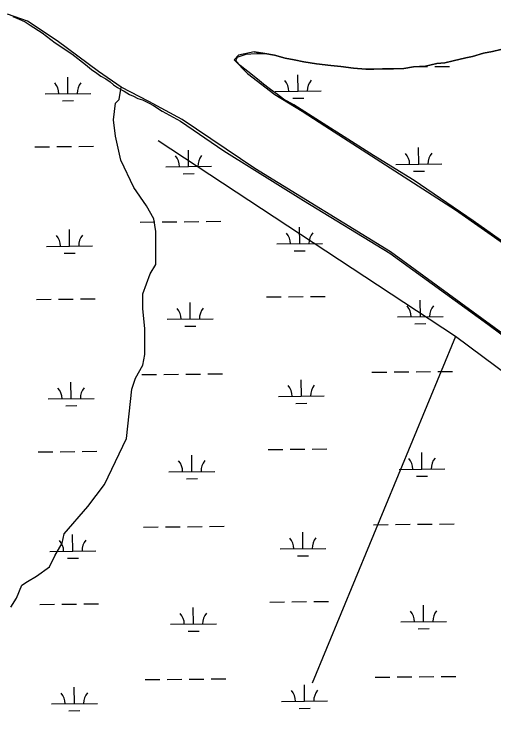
# Model space of a CAD drawing. Extents: x 3734862 to 3772949, y 391520 to 417239.
# Drawn here: x 3760730 to 3761776, y 404030 to 405572 of the extents above; entities that cross this region are included whole.
import ezdxf

# ---------------------------------------------------------------- set-up
doc = ezdxf.new("R2010")
doc.units = 0
for name, color, linetype in [('V-RIVR-EDGE', 7, 'Continuous'), ('V-TOPO-SHOR', 7, 'Continuous'), ('V-WETL-SWMP', 7, 'Continuous')]:
    doc.layers.add(name, color=color, linetype=linetype)

msp = doc.modelspace()

# ---------------------------------------------------------------- linework, layer by layer
at = {"layer": 'V-RIVR-EDGE'}
msp.add_spline([(3755702.1, 404495.3), (3755757.2, 404470.8), (3755793.3, 404451.2), (3755852.5, 404424.4), (3755881.4, 404415.7), (3755906.2, 404404.4), (3755920.2, 404395.8), (3755948.7, 404379.4), (3755958.2, 404378.9), (3755969, 404378), (3755990.7, 404368.5), (3756022.8, 404350.3), (3756054.8, 404336.6), (3756079.7, 404323), (3756103.6, 404309.4), (3756144.2, 404288), (3756167.7, 404269), (3756188.9, 404253.6), (3756231.4, 404233.1), (3756271.6, 404217.2), (3756299.1, 404203.1), (3756403, 404163.5), (3756460.4, 404140.3), (3756508.7, 404114.9), (3756530.8, 404104), (3756588.2, 404078), (3756639.2, 404052.1), (3756694.3, 404019.5), (3756726.8, 403998.1), (3756735.8, 403989.1), (3756740.3, 403979.6), (3756740.3, 403973.2), (3756740.7, 403967.8), (3756747.5, 403960.5), (3756759.7, 403953.7), (3756786.3, 403941.5), (3756814.3, 403929.2), (3756864.5, 403904.6), (3756889.3, 403896), (3756899.7, 403897.3), (3756908.3, 403901.8), (3756919.2, 403901.3), (3756933.2, 403894.1), (3756945.8, 403892.7), (3756956.2, 403893.1), (3756962.1, 403897.2), (3756970.7, 403896.7), (3756978.4, 403894.4), (3756992.4, 403894.8), (3757002.8, 403897.5), (3757019.1, 403901.5), (3757027.7, 403901.5), (3757034, 403901.1), (3757036.3, 403896.5), (3757036.7, 403891.1), (3757038.5, 403883.4), (3757046.6, 403874.3), (3757060.6, 403866.2), (3757076.4, 403853.9), (3757104.4, 403831.2), (3757122.4, 403816.7), (3757145.5, 403804.5), (3757165.3, 403796.7), (3757181.6, 403787.2), (3757194.2, 403777.7), (3757213.6, 403765.4), (3757229.9, 403756.3), (3757251.6, 403745.9), (3757266.5, 403741.3), (3757283.2, 403734.5), (3757308.9, 403720.9), (3757360.4, 403694.1), (3757393.8, 403670.9), (3757430, 403657.3), (3757461.6, 403645.4), (3757505.4, 403628.1), (3757548.3, 403610.4), (3757591.7, 403587.2), (3757649.5, 403552.3), (3757711.8, 403512.8), (3757753.8, 403493.2), (3757766.9, 403487.8), (3757773.2, 403487.8), (3757785.9, 403494.1), (3757794.5, 403494), (3757803.5, 403489.5), (3757807.1, 403480.9), (3757810.6, 403456), (3757814.2, 403447.9), (3757826.4, 403437), (3757854.4, 403422.9), (3757930.3, 403373.9), (3757975.8, 403342.6), (3758005.2, 403323.5), (3758062.1, 403286.7), (3758092.3, 403263.6), (3758175.8, 403209.6), (3758234.5, 403169.2), (3758283.7, 403133.8), (3758328.8, 403103.4), (3758399.2, 403041.7), (3758421.8, 403023.1), (3758438.1, 403017.7), (3758463.8, 403017.6), (3758491.4, 403026.1), (3758504.5, 403022), (3758513.6, 403014.3), (3758514, 403006.2), (3758499.9, 402997.2), (3758498.1, 402989.9), (3758502.2, 402978.2), (3758510.7, 402969.6), (3758522, 402962.8), (3758545, 402948.7), (3758582.1, 402926.9), (3758650.2, 402878.8), (3758697.6, 402840.7), (3758721.5, 402820.3), (3758740.9, 402809.4), (3758782, 402784.9), (3758831.2, 402755.4), (3758902.1, 402711.8), (3758960.4, 402675.5), (3759018.6, 402634.6), (3759069.6, 402599.7), (3759134.6, 402553.4), (3759185.6, 402508.1), (3759223.5, 402478.1), (3759262.3, 402448.2), (3759321.4, 402402.4), (3759371.5, 402366.1), (3759431.5, 402323.4), (3759463.6, 402300.3), (3759488.9, 402281.7), (3759576.9, 402222.7), (3759627, 402186.8), (3759672.1, 402153.7), (3759778.2, 402087.4), (3759832.8, 402050.7), (3759873, 402019.4), (3759909.5, 401989.4), (3760050.8, 401883.7), (3760100, 401850.2), (3760145.6, 401819.3), (3760185.8, 401788), (3760211.9, 401766.7), (3760254.8, 401734.5), (3760285.5, 401709.1), (3760303.1, 401700.5), (3760325.3, 401691.4), (3760352.8, 401671.4), (3760391.1, 401641), (3760430.4, 401612), (3760461.6, 401590.2), (3760536.9, 401543), (3760583, 401510.8), (3760602.8, 401495.8), (3760629, 401477.2), (3760672.4, 401449.5), (3760711.2, 401426.8), (3760818.6, 401347.8), (3760872.3, 401310.6), (3760925.6, 401271.6), (3760948.6, 401251.7), (3761039.8, 401181.8), (3761107, 401135.5), (3761151.7, 401104.7), (3761172.9, 401093.3), (3761186, 401090.6), (3761199.2, 401092.8), (3761219.5, 401099.1), (3761228.1, 401099.5), (3761233.5, 401095.4), (3761236.7, 401087.7), (3761236.6, 401077.8), (3761228.5, 401063.8), (3761223, 401057.5), (3761223, 401049.3), (3761228.9, 401039.4), (3761242.4, 401026.7), (3761254.1, 401021.7), (3761266.8, 401018.5), (3761292.5, 401001.7), (3761317.3, 400980.4), (3761342.1, 400955.4), (3761463.1, 400853.4), (3761510, 400812.1), (3761550.2, 400777.7), (3761585.3, 400746.8), (3761681.5, 400674.3), (3761756.4, 400618.9), (3761817.8, 400572.2), (3761878.3, 400530.4), (3761996.5, 400436.5), (3762057.4, 400389.8), (3762104.8, 400352.6), (3762156.3, 400313.2), (3762204.5, 400277.3), (3762245.2, 400247.8), (3762291.6, 400210.2), (3762325.9, 400182.1), (3762356.2, 400159.8), (3762404, 400123.6), (3762432.9, 400101.3), (3762455.5, 400091.3), (3762473.5, 400075.9), (3762512.3, 400044.2), (3762551.6, 400012.4), (3762593.6, 399983.8), (3762620.2, 399963.4), (3762661.7, 399937.1), (3762686.6, 399919.8), (3762793.1, 399841.3), (3762834.6, 399812.8), (3762873.4, 399790.1), (3762923.1, 399758.3), (3762957, 399737.4), (3762984, 399721.5), (3763024.2, 399693.4), (3763075.2, 399657.5), (3763115.9, 399633.9), (3763172.8, 399601.2), (3763228.7, 399568.5), (3763285.2, 399533.6), (3763344.3, 399494.1), (3763398.5, 399455.1), (3763444.1, 399421), (3763484.7, 399391.1), (3763603.4, 399303.1), (3763654.8, 399261.8), (3763661.1, 399259.5), (3763667, 399254.5), (3763672, 399245), (3763696.3, 399224.2), (3763722.9, 399200.1), (3763745.5, 399180.2), (3763818.1, 399117.2), (3763841.6, 399099.5), (3763852.4, 399092.2), (3763858.8, 399084.1), (3763875, 399067.3), (3763898, 399046), (3763924.6, 399023.8), (3763949, 399007.9), (3763970.2, 398987.5), (3764004, 398952.6), (3764028.4, 398926.7), (3764056.8, 398899.5), (3764092.9, 398862.4), (3764130.8, 398826.1), (3764147, 398811.6), (3764152.9, 398799.8), (3764162.3, 398783.5), (3764173.6, 398768.6), (3764186.7, 398757.2), (3764206.1, 398746.3), (3764226.9, 398742.2), (3764246.3, 398733.6), (3764269.3, 398717.7), (3764284.2, 398703.2), (3764301.8, 398691.8), (3764323, 398678.2), (3764345.1, 398661), (3764412.4, 398596.6), (3764457, 398559.9), (3764502.6, 398522.7), (3764538.3, 398497.7), (3764566.3, 398486.4), (3764583.9, 398484.5), (3764604.2, 398486.3), (3764616.5, 398486.2), (3764626.4, 398481.7), (3764630.9, 398474.4), (3764636.3, 398461.3), (3764634.9, 398450), (3764631.7, 398441.4), (3764633.1, 398434.7), (3764636.2, 398430.1), (3764643.9, 398425.6), (3764661.1, 398421.5), (3764685.4, 398409.2), (3764715.2, 398382), (3764745.4, 398356.1), (3764793.3, 398328), (3764844.3, 398292.6), (3764885.8, 398258.1), (3764918.8, 398234.5), (3764992.8, 398187.8), (3765058.3, 398144.2), (3765088.1, 398128.3), (3765140.9, 398100.2), (3765168.9, 398079.7), (3765193.7, 398061.6), (3765246.1, 398042), (3765282.2, 398018.4), (3765309.7, 397989.4), (3765340, 397955.4), (3765361.1, 397933.7), (3765382.3, 397911.9), (3765434.7, 397867.9), (3765477.6, 397838.4), (3765508.7, 397823.9), (3765545.3, 397801.2), (3765575.5, 397778), (3765617.5, 397749.9), (3765653.6, 397726.3), (3765681.6, 397710), (3765727.2, 397684.5), (3765762, 397660), (3765771.9, 397659.5), (3765788.2, 397660), (3765793.6, 397658.1), (3765793.6, 397653.6), (3765785.5, 397648.7), (3765785.5, 397645.5), (3765790.9, 397632.8), (3765800.3, 397623.8), (3765814.8, 397612.9), (3765831.9, 397605.6), (3765847.3, 397603.3), (3765858.1, 397598.7), (3765865.8, 397593.3), (3765888.8, 397577), (3765908.7, 397561.5), (3765918.2, 397548.4), (3765919.5, 397542.1), (3765921.3, 397536.2), (3765926.7, 397533.5), (3765933, 397534.4), (3765940.7, 397533.4), (3765944.8, 397530.3), (3765957, 397519.4), (3765987.7, 397499.9), (3766024.7, 397468.1), (3766059.4, 397438.2), (3766085.1, 397413.3), (3766102.7, 397400.1), (3766131.6, 397377.4), (3766172.7, 397350.2), (3766210.6, 397318.9), (3766264.3, 397285.3), (3766306.8, 397260.8), (3766362.7, 397220.8), (3766381.1, 397208.5)], degree=3, dxfattribs=at)
at = {"layer": 'V-TOPO-SHOR'}
for p, q in [((3760758.9, 405556.1), (3760715.2, 405571.7)), ((3760823.5, 405513.3), (3760758.9, 405556.1)), ((3760914.1, 405446.7), (3760823.5, 405513.3)), ((3761253.7, 405489.4), (3761219.3, 405482.1)), ((3761277, 405485.7), (3761253.7, 405489.4)), ((3761753.6, 405486.6), (3761729.5, 405479.5)), ((3761773.3, 405490.1), (3761753.6, 405486.6)), ((3761791.2, 405494.5), (3761773.3, 405490.1)), ((3761219.3, 405482.1), (3761209.9, 405471.7)), ((3761209.9, 405471.7), (3761239.1, 405442.5)), ((3761297.5, 405482.1), (3761277, 405485.7)), ((3761320.7, 405475.7), (3761297.5, 405482.1)), ((3761340.4, 405472.1), (3761320.7, 405475.7)), ((3761361.8, 405467.5), (3761340.4, 405472.1)), ((3761715.1, 405476), (3761687.4, 405469.9)), ((3761729.5, 405479.5), (3761715.1, 405476)), ((3761389.6, 405463), (3761361.8, 405467.5)), ((3761420.8, 405459.3), (3761389.6, 405463)), ((3761442.3, 405457.4), (3761420.8, 405459.3)), ((3761470, 405453.7), (3761442.3, 405457.4)), ((3761600.6, 405456.8), (3761580, 405453.3)), ((3761627.4, 405458.5), (3761600.6, 405456.8)), ((3761651.6, 405463.7), (3761627.4, 405458.5)), ((3761669.5, 405465.5), (3761651.6, 405463.7)), ((3761687.4, 405469.9), (3761669.5, 405465.5)), ((3760963.1, 405412.3), (3760914.1, 405446.7)), ((3761239.1, 405442.5), (3761298.5, 405396.7)), ((3761496.8, 405451.8), (3761470, 405453.7)), ((3761514.7, 405451.7), (3761496.8, 405451.8)), ((3761533.5, 405452.6), (3761514.7, 405451.7)), ((3761557.6, 405452.5), (3761533.5, 405452.6)), ((3761580, 405453.3), (3761557.6, 405452.5)), ((3761023.5, 405381.1), (3760963.1, 405412.3)), ((3761298.5, 405396.7), (3761357.9, 405360.2)), ((3761096.4, 405341.5), (3761023.5, 405381.1)), ((3761357.9, 405360.2), (3761407.9, 405327.9)), ((3761254.7, 405235.2), (3761096.4, 405341.5)), ((3761407.9, 405327.9), (3761692.2, 405144.6)), ((3761550.6, 405052.9), (3761254.7, 405235.2)), ((3761692.2, 405144.6), (3761812, 405061.3)), ((3761803.7, 404868.6), (3761550.6, 405052.9)), ((3761692.6, 404868.3), (3761379.7, 404112.7))]:
    msp.add_line(p, q, dxfattribs=at)
for points in [[(3761253.7, 405489.4), (3761277, 405485.7), (3761297.5, 405482.1), (3761320.7, 405475.7), (3761340.4, 405472.1), (3761361.8, 405467.5), (3761389.6, 405463), (3761420.8, 405459.3), (3761442.3, 405457.4), (3761470, 405453.7), (3761496.8, 405451.8), (3761514.7, 405451.7), (3761533.5, 405452.6), (3761557.6, 405452.5), (3761580, 405453.3), (3761600.6, 405456.8), (3761627.4, 405458.5), (3761651.6, 405463.7), (3761669.5, 405465.5), (3761687.4, 405469.9), (3761715.1, 405476), (3761729.5, 405479.5), (3761753.6, 405486.6), (3761773.3, 405490.1), (3761791.2, 405494.5)], [(3760723, 404278.1), (3760735, 404298), (3760747, 404326), (3760759, 404334), (3760778.9, 404346), (3760806.9, 404366), (3760818.9, 404390), (3760834.9, 404418), (3760838.9, 404437.9), (3760890.9, 404497.9), (3760926.8, 404545.9), (3760974.8, 404645.8), (3760986.8, 404753.7), (3760994.8, 404777.7), (3761010.8, 404805.7), (3761014.8, 404829.6), (3761014.8, 404849.6), (3761014.8, 404885.6), (3761010.8, 404929.6), (3761010.8, 404961.6), (3761026.8, 405005.5), (3761038.8, 405025.5), (3761038.8, 405097.5), (3761034.8, 405125.4), (3761018.8, 405153.4), (3760990.8, 405193.4), (3760962.8, 405253.3), (3760950.8, 405305.3), (3760946.8, 405341.3), (3760950.8, 405377.2), (3760958.8, 405385.2), (3760963.1, 405412.3)], [(3762074.4, 403039.3), (3762577.8, 404219.6), (3761990.2, 404646.9), (3761692.6, 404868.3), (3761043.9, 405295.6)]]:
    msp.add_lwpolyline(points, dxfattribs=at)
at = {"layer": 'V-WETL-SWMP'}
for p, q in [((3761605, 405457.1), (3761631.3, 405457.3)), ((3761647.3, 405457.5), (3761679.3, 405457.8)), ((3760847.4, 405398.3), (3760847, 405434.3)), ((3761349.3, 405403.6), (3761348.9, 405439.6)), ((3760797.4, 405397.8), (3760897.4, 405398.8)), ((3761299.3, 405403.1), (3761399.3, 405404.1)), ((3760835.6, 405382.8), (3760859.6, 405383)), ((3761337.4, 405388.1), (3761361.4, 405388.3)), ((3760775.2, 405282.1), (3760807.2, 405282.5)), ((3760823.2, 405282.6), (3760855.2, 405283)), ((3760871.2, 405283.1), (3760903.2, 405283.5)), ((3761110.5, 405239.2), (3761110.2, 405275.2)), ((3761612.4, 405244.5), (3761612, 405280.5)), ((3761060.5, 405238.7), (3761160.5, 405239.8)), ((3761562.4, 405244), (3761662.4, 405245.1)), ((3761600.6, 405229), (3761624.6, 405229.2)), ((3761098.7, 405223.7), (3761122.7, 405223.9)), ((3761005, 405118), (3761037, 405118.4)), ((3761053, 405118.5), (3761085, 405118.9)), ((3761101, 405119), (3761133, 405119.4)), ((3761149, 405119.6), (3761181, 405119.9)), ((3760850.9, 405065.7), (3760850.5, 405101.7)), ((3761352.8, 405071), (3761352.4, 405107)), ((3761302.8, 405070.4), (3761402.8, 405071.5)), ((3760800.9, 405065.1), (3760900.9, 405066.2)), ((3761341, 405055.4), (3761365, 405055.7)), ((3760839.1, 405050.1), (3760863.1, 405050.4)), ((3760778.7, 404949.5), (3760810.7, 404949.8)), ((3760826.7, 404950), (3760858.7, 404950.3)), ((3760874.7, 404950.5), (3760906.7, 404950.8)), ((3761280.6, 404954.8), (3761312.6, 404955.1)), ((3761328.6, 404955.3), (3761360.6, 404955.6)), ((3761376.6, 404955.8), (3761408.6, 404956.1)), ((3761615.9, 404911.9), (3761615.5, 404947.9)), ((3761114, 404906.6), (3761113.7, 404942.6)), ((3761064, 404906), (3761164, 404907.1)), ((3761565.9, 404911.3), (3761665.9, 404912.4)), ((3761102.2, 404891), (3761126.2, 404891.3)), ((3761604.1, 404896.3), (3761628.1, 404896.6)), ((3761008.5, 404785.4), (3761040.5, 404785.7)), ((3761056.5, 404785.9), (3761088.5, 404786.2)), ((3761104.5, 404786.4), (3761136.5, 404786.7)), ((3761152.5, 404786.9), (3761184.5, 404787.2)), ((3761510.4, 404790.7), (3761542.4, 404791)), ((3761558.4, 404791.2), (3761590.4, 404791.5)), ((3761606.4, 404791.7), (3761638.3, 404792)), ((3761654.3, 404792.2), (3761686.3, 404792.5)), ((3760854.4, 404733), (3760854, 404769)), ((3761356.3, 404738.3), (3761355.9, 404774.3)), ((3760804.4, 404732.5), (3760904.4, 404733.5)), ((3761306.3, 404737.8), (3761406.3, 404738.8)), ((3760842.6, 404717.4), (3760866.6, 404717.7)), ((3761344.5, 404722.7), (3761368.5, 404723)), ((3761380.1, 404623.1), (3761412.1, 404623.5)), ((3760782.2, 404616.8), (3760814.2, 404617.1)), ((3760830.2, 404617.3), (3760862.2, 404617.6)), ((3760878.2, 404617.8), (3760910.2, 404618.2)), ((3761117.6, 404573.9), (3761117.2, 404609.9)), ((3761284.1, 404622.1), (3761316.1, 404622.4)), ((3761332.1, 404622.6), (3761364.1, 404622.9)), ((3761619.4, 404579.2), (3761619.1, 404615.2)), ((3761569.4, 404578.7), (3761669.4, 404579.7)), ((3761067.6, 404573.4), (3761167.6, 404574.4)), ((3761607.6, 404563.7), (3761631.6, 404563.9)), ((3761105.7, 404558.4), (3761129.7, 404558.6)), ((3761060, 404453.2), (3761092, 404453.6)), ((3761108, 404453.7), (3761140, 404454.1)), ((3761156, 404454.2), (3761188, 404454.6)), ((3761513.9, 404458), (3761545.9, 404458.4)), ((3761561.9, 404458.5), (3761593.9, 404458.9)), ((3761609.9, 404459), (3761641.9, 404459.4)), ((3761657.9, 404459.5), (3761689.9, 404459.9)), ((3761012, 404452.7), (3761044, 404453.1)), ((3761359.8, 404405.6), (3761359.4, 404441.6)), ((3760857.9, 404400.3), (3760857.6, 404436.3)), ((3760807.9, 404399.8), (3760907.9, 404400.9)), ((3761309.8, 404405.1), (3761409.8, 404406.2)), ((3760846.1, 404384.8), (3760870.1, 404385)), ((3761348, 404390.1), (3761372, 404390.3)), ((3760785.8, 404284.1), (3760817.8, 404284.5)), ((3760833.8, 404284.7), (3760865.8, 404285)), ((3760881.8, 404285.2), (3760913.8, 404285.5)), ((3761287.6, 404289.4), (3761319.6, 404289.8)), ((3761335.6, 404290), (3761367.6, 404290.3)), ((3761383.6, 404290.5), (3761415.6, 404290.8)), ((3761121.1, 404241.3), (3761120.7, 404277.3)), ((3761623, 404246.6), (3761622.6, 404282.6)), ((3761071.1, 404240.7), (3761171.1, 404241.8)), ((3761573, 404246), (3761673, 404247.1)), ((3761109.2, 404225.7), (3761133.2, 404226)), ((3761611.1, 404231), (3761635.1, 404231.3)), ((3761015.5, 404120.1), (3761047.5, 404120.4)), ((3761063.5, 404120.6), (3761095.5, 404120.9)), ((3761111.5, 404121.1), (3761143.5, 404121.4)), ((3761159.5, 404121.6), (3761191.5, 404121.9)), ((3761517.4, 404125.4), (3761549.4, 404125.7)), ((3761565.4, 404125.9), (3761597.4, 404126.2)), ((3761613.4, 404126.4), (3761645.4, 404126.7)), ((3761661.4, 404126.9), (3761693.4, 404127.2)), ((3760861.5, 404067.7), (3760861.1, 404103.7)), ((3761363.3, 404073), (3761363, 404109)), ((3760811.5, 404067.2), (3760911.5, 404068.2)), ((3761313.3, 404072.5), (3761413.3, 404073.5)), ((3761351.5, 404057.4), (3761375.5, 404057.7)), ((3760849.6, 404052.1), (3760873.6, 404052.4))]:
    msp.add_line(p, q, dxfattribs=at)
for points in [[(3760727.1, 405566.5), (3760741.2, 405561), (3760753.7, 405554.7), (3760764.6, 405547.6), (3760791.2, 405531), (3760819.3, 405509), (3760856.1, 405485.3), (3760885.8, 405461.7), (3760899, 405450.7), (3760910, 405442.8), (3760919.4, 405436.5), (3760930.3, 405430.2), (3760939.7, 405423.9), (3760946.7, 405417.6), (3760955.3, 405412), (3760965.5, 405405.7), (3760970.2, 405403.4), (3760981.9, 405396.3), (3760990.5, 405393.1), (3760999.9, 405387.6)], [(3761815.7, 405061), (3761730.8, 405120.9), (3761602.3, 405208.5), (3761513.9, 405263), (3761340, 405373.7), (3761317.7, 405386.3), (3761304.3, 405396.2), (3761289.2, 405407), (3761274, 405418.7), (3761265.1, 405425.9), (3761249.9, 405438.4), (3761223.2, 405460), (3761215.2, 405468.1), (3761214.3, 405470.8), (3761215.2, 405474.3), (3761217, 405477.9), (3761218.8, 405478.8), (3761235.8, 405484.1), (3761246.5, 405485), (3761259.1, 405485.8), (3761277, 405485.7), (3761297.5, 405482.1), (3761320.7, 405475.7), (3761340.4, 405472.1), (3761361.8, 405467.5), (3761389.6, 405463), (3761420.8, 405459.3), (3761442.3, 405457.4), (3761470, 405453.7), (3761496.8, 405451.8), (3761514.7, 405451.7), (3761533.5, 405452.6), (3761557.6, 405452.5), (3761580, 405453.3), (3761600.6, 405456.8), (3761627.4, 405458.5), (3761651.6, 405463.7), (3761669.5, 405465.5), (3761687.4, 405469.9), (3761715.1, 405476), (3761729.5, 405479.5), (3761753.6, 405486.6), (3761773.3, 405490.1), (3761791.2, 405494.5)], [(3760999.9, 405387.6), (3761009.8, 405384.4), (3761023.1, 405378.1), (3761034, 405372.6), (3761052.8, 405360), (3761092.7, 405337.9), (3761187.1, 405273.7), (3761361.2, 405165.4), (3761549.6, 405050.1), (3761763, 404895.1), (3761950.5, 404755.9), (3762165.2, 404601.6), (3762436.4, 404403.2), (3762703.4, 404199.3), (3762831.7, 404094.7), (3762898.3, 404042.3), (3762960.8, 404001.7)]]:
    msp.add_lwpolyline(points, dxfattribs=at)
for centre, start, end in [((3761294, 405403.5), 359.8334, 41.377), ((3761404.5, 405404.7), 139.8334, 181.377), ((3760792.2, 405398.2), 359.8334, 41.377), ((3760902.6, 405399.4), 139.8334, 181.377), ((3761055.3, 405239.1), 359.8334, 41.377), ((3761165.8, 405240.3), 139.8334, 181.377), ((3761557.2, 405244.4), 359.8334, 41.377), ((3761667.6, 405245.6), 139.8334, 181.377), ((3760795.7, 405065.6), 359.8334, 41.377), ((3760906.1, 405066.7), 139.8334, 181.377), ((3761297.6, 405070.9), 359.8334, 41.377), ((3761408, 405072), 139.8334, 181.377), ((3761560.7, 404911.8), 359.8334, 41.377), ((3761671.2, 404912.9), 139.8334, 181.377), ((3761058.8, 404906.5), 359.8334, 41.377), ((3761169.3, 404907.6), 139.8334, 181.377), ((3761411.5, 404739.4), 139.8334, 181.377), ((3760799.2, 404732.9), 359.8334, 41.377), ((3760909.7, 404734.1), 139.8334, 181.377), ((3761301.1, 404738.2), 359.8334, 41.377), ((3761062.3, 404573.8), 359.8334, 41.377), ((3761172.8, 404575), 139.8334, 181.377), ((3761564.2, 404579.1), 359.8334, 41.377), ((3761674.7, 404580.3), 139.8334, 181.377), ((3760802.7, 404400.2), 359.8334, 41.377), ((3760913.2, 404401.4), 139.8334, 181.377), ((3761304.6, 404405.5), 359.8334, 41.377), ((3761415.1, 404406.7), 139.8334, 181.377), ((3761567.7, 404246.4), 359.8334, 41.377), ((3761678.2, 404247.6), 139.8334, 181.377), ((3761065.8, 404241.1), 359.8334, 41.377), ((3761176.3, 404242.3), 139.8334, 181.377), ((3760806.2, 404067.6), 359.8334, 41.377), ((3760916.7, 404068.7), 139.8334, 181.377), ((3761308.1, 404072.9), 359.8334, 41.377), ((3761418.6, 404074.1), 139.8334, 181.377)]:
    msp.add_arc(centre, 35.2, start, end, dxfattribs=at)

doc.saveas('drawing.dxf')
